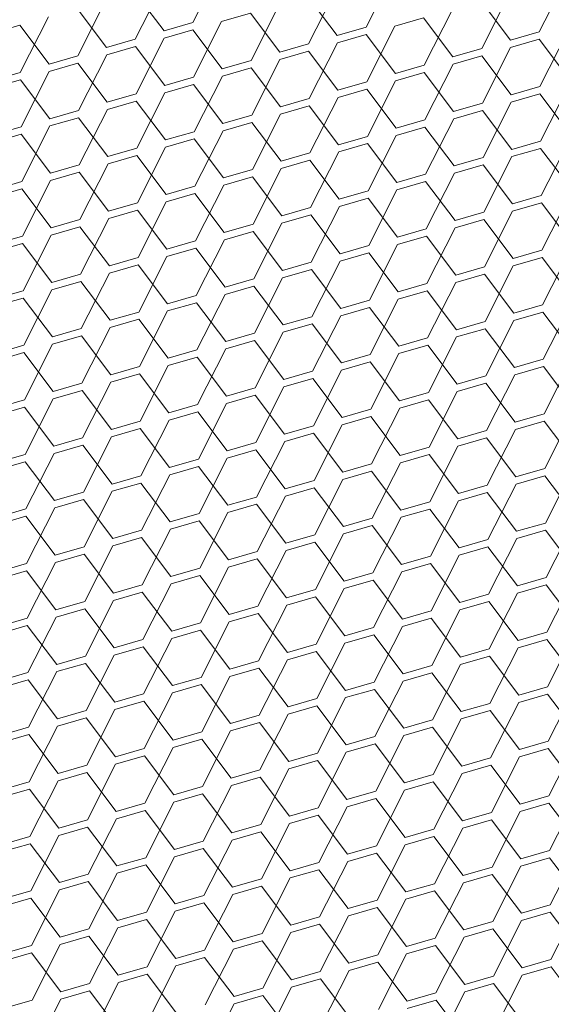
# Model space of a CAD drawing. Header units: millimetres. Extents: x 3925 to 5043, y -86 to 778.
# Tile 324 of 439: x 4956 to 4960, y 338 to 346. Entities that reach past the tile are written whole.
import ezdxf

# ---------------------------------------------------------------- set-up
doc = ezdxf.new("R2010")
doc.units = ezdxf.units.MM
doc.header["$LTSCALE"] = 46.255
doc.layers.add('H30K-DUST-FIDXF_CONTINUOUS_LINE', color=7, linetype='CONTINUOUS')

msp = doc.modelspace()

# ---------------------------------------------------------------- linework, layer by layer
at = {"layer": 'H30K-DUST-FIDXF_CONTINUOUS_LINE', "color": 7, "linetype": 'Continuous', "lineweight": 0}
for p, q in [((4957.1504, 345.9207), (4957.3677, 346.3494)), ((4958.4871, 345.8846), (4958.7043, 346.3133)), ((4959.8237, 345.8485), (4960.041, 346.2772)), ((4956.7066, 345.7925), (4956.9239, 346.2212)), ((4956.9285, 345.8566), (4956.702, 346.157)), ((4958.2652, 345.8205), (4958.0387, 346.1209)), ((4958.0433, 345.7564), (4958.2606, 346.185)), ((4959.3799, 345.7202), (4959.5972, 346.1489)), ((4956.2629, 345.6642), (4956.4801, 346.0929)), ((4957.5995, 345.6281), (4957.8168, 346.0568)), ((4959.6018, 345.7844), (4959.3753, 346.0848)), ((4956.4848, 345.7284), (4956.2583, 346.0288)), ((4957.5949, 345.9926), (4957.373, 345.9285)), ((4957.8214, 345.6922), (4957.5949, 345.9926)), ((4958.9362, 345.592), (4959.1534, 346.0206)), ((4955.8145, 345.9005), (4955.5926, 345.8364)), ((4956.041, 345.6001), (4955.8145, 345.9005)), ((4955.8191, 345.536), (4956.0364, 345.9646)), ((4956.9285, 345.8566), (4957.1504, 345.9207)), ((4957.1557, 345.4998), (4957.373, 345.9285)), ((4958.4924, 345.4637), (4958.7097, 345.8924)), ((4958.9315, 345.9565), (4958.7097, 345.8924)), ((4959.1581, 345.6561), (4958.9315, 345.9565)), ((4957.1511, 345.8644), (4956.9292, 345.8002)), ((4957.3776, 345.564), (4957.1511, 345.8644)), ((4958.2652, 345.8205), (4958.4871, 345.8846)), ((4958.4878, 345.8282), (4958.2659, 345.7641)), ((4958.7143, 345.5278), (4958.4878, 345.8282)), ((4959.6018, 345.7844), (4959.8237, 345.8485)), ((4959.829, 345.4276), (4960.0463, 345.8562)), ((4956.4848, 345.7284), (4956.7066, 345.7925)), ((4956.712, 345.3716), (4956.9292, 345.8002)), ((4957.8214, 345.6922), (4958.0433, 345.7564)), ((4958.0486, 345.3354), (4958.2659, 345.7641)), ((4959.8244, 345.7921), (4959.6025, 345.728)), ((4960.0509, 345.4917), (4959.8244, 345.7921)), ((4956.041, 345.6001), (4956.2629, 345.6642)), ((4956.2682, 345.2433), (4956.4855, 345.672)), ((4956.7074, 345.7361), (4956.4855, 345.672)), ((4956.9339, 345.4357), (4956.7074, 345.7361)), ((4958.044, 345.7), (4957.8221, 345.6358)), ((4958.2705, 345.3996), (4958.044, 345.7)), ((4959.1581, 345.6561), (4959.3799, 345.7202)), ((4959.3807, 345.6638), (4959.1588, 345.5997)), ((4959.6072, 345.3634), (4959.3807, 345.6638)), ((4959.3853, 345.2993), (4959.6025, 345.728)), ((4956.2636, 345.6078), (4956.0417, 345.5437)), ((4956.4901, 345.3074), (4956.2636, 345.6078)), ((4957.3776, 345.564), (4957.5995, 345.6281)), ((4957.6049, 345.2072), (4957.8221, 345.6358)), ((4958.7143, 345.5278), (4958.9362, 345.592)), ((4958.9415, 345.171), (4959.1588, 345.5997)), ((4955.5972, 345.4718), (4955.8191, 345.536)), ((4955.8244, 345.115), (4956.0417, 345.5437)), ((4957.6002, 345.5717), (4957.3783, 345.5076)), ((4957.8267, 345.2713), (4957.6002, 345.5717)), ((4958.9369, 345.5356), (4958.715, 345.4714)), ((4959.1634, 345.2352), (4958.9369, 345.5356)), ((4955.8198, 345.4796), (4955.5979, 345.4154)), ((4956.0463, 345.1792), (4955.8198, 345.4796)), ((4956.9339, 345.4357), (4957.1557, 345.4998)), ((4957.1565, 345.4434), (4956.9346, 345.3793)), ((4957.383, 345.143), (4957.1565, 345.4434)), ((4957.1611, 345.0789), (4957.3783, 345.5076)), ((4958.2705, 345.3996), (4958.4924, 345.4637)), ((4958.4977, 345.0428), (4958.715, 345.4714)), ((4959.8344, 345.0066), (4960.0516, 345.4353)), ((4956.4901, 345.3074), (4956.712, 345.3716)), ((4956.7173, 344.9506), (4956.9346, 345.3793)), ((4958.4931, 345.4073), (4958.2712, 345.3432)), ((4958.7196, 345.1069), (4958.4931, 345.4073)), ((4959.6072, 345.3634), (4959.829, 345.4276)), ((4959.8298, 345.3712), (4959.6079, 345.307)), ((4960.0563, 345.0708), (4959.8298, 345.3712)), ((4956.7127, 345.3152), (4956.4908, 345.251)), ((4956.9392, 345.0148), (4956.7127, 345.3152)), ((4957.8267, 345.2713), (4958.0486, 345.3354)), ((4958.054, 344.9145), (4958.2712, 345.3432)), ((4959.1634, 345.2352), (4959.3853, 345.2993)), ((4959.3906, 344.8784), (4959.6079, 345.307)), ((4956.0463, 345.1792), (4956.2682, 345.2433)), ((4956.2735, 344.8224), (4956.4908, 345.251)), ((4957.383, 345.143), (4957.6049, 345.2072)), ((4957.6102, 344.7862), (4957.8275, 345.2149)), ((4958.0493, 345.279), (4957.8275, 345.2149)), ((4958.2758, 344.9786), (4958.0493, 345.279)), ((4959.386, 345.2429), (4959.1641, 345.1788)), ((4959.6125, 344.9425), (4959.386, 345.2429)), ((4956.2689, 345.1869), (4956.047, 345.1228)), ((4956.4954, 344.8865), (4956.2689, 345.1869)), ((4957.6056, 345.1508), (4957.3837, 345.0866)), ((4957.8321, 344.8504), (4957.6056, 345.1508)), ((4958.7196, 345.1069), (4958.9415, 345.171)), ((4958.9468, 344.7501), (4959.1641, 345.1788)), ((4955.6025, 345.0509), (4955.8244, 345.115)), ((4955.8251, 345.0586), (4955.6033, 344.9945)), ((4956.0516, 344.7582), (4955.8251, 345.0586)), ((4955.8298, 344.6941), (4956.047, 345.1228)), ((4956.9392, 345.0148), (4957.1611, 345.0789)), ((4957.1664, 344.658), (4957.3837, 345.0866)), ((4958.9422, 345.1146), (4958.7203, 345.0505)), ((4959.1687, 344.8142), (4958.9422, 345.1146)), ((4957.1618, 345.0225), (4956.9399, 344.9584)), ((4957.3883, 344.7221), (4957.1618, 345.0225)), ((4958.2758, 344.9786), (4958.4977, 345.0428)), ((4958.4984, 344.9864), (4958.2766, 344.9222)), ((4958.7249, 344.686), (4958.4984, 344.9864)), ((4958.5031, 344.6218), (4958.7203, 345.0505)), ((4959.6125, 344.9425), (4959.8344, 345.0066)), ((4959.8397, 344.5857), (4960.057, 345.0144)), ((4956.4954, 344.8865), (4956.7173, 344.9506)), ((4956.7226, 344.5297), (4956.9399, 344.9584)), ((4957.8321, 344.8504), (4958.054, 344.9145)), ((4958.0593, 344.4936), (4958.2766, 344.9222)), ((4959.8351, 344.9502), (4959.6132, 344.8861)), ((4960.0616, 344.6498), (4959.8351, 344.9502)), ((4956.2789, 344.4014), (4956.4961, 344.8301)), ((4956.718, 344.8942), (4956.4961, 344.8301)), ((4956.9445, 344.5938), (4956.718, 344.8942)), ((4958.0547, 344.8581), (4957.8328, 344.794)), ((4958.2812, 344.5577), (4958.0547, 344.8581)), ((4959.1687, 344.8142), (4959.3906, 344.8784)), ((4959.3959, 344.4574), (4959.6132, 344.8861)), ((4956.0516, 344.7582), (4956.2735, 344.8224)), ((4956.2742, 344.766), (4956.0524, 344.7018)), ((4956.5008, 344.4656), (4956.2742, 344.766)), ((4957.3883, 344.7221), (4957.6102, 344.7862)), ((4957.6155, 344.3653), (4957.8328, 344.794)), ((4958.7249, 344.686), (4958.9468, 344.7501)), ((4958.9522, 344.3292), (4959.1694, 344.7578)), ((4959.3913, 344.822), (4959.1694, 344.7578)), ((4959.6178, 344.5216), (4959.3913, 344.822)), ((4955.6079, 344.63), (4955.8298, 344.6941)), ((4955.8351, 344.2732), (4956.0524, 344.7018)), ((4957.6109, 344.7298), (4957.389, 344.6657)), ((4957.8374, 344.4294), (4957.6109, 344.7298)), ((4958.9475, 344.6937), (4958.7257, 344.6296)), ((4959.174, 344.3933), (4958.9475, 344.6937)), ((4955.8305, 344.6377), (4955.6086, 344.5736)), ((4956.057, 344.3373), (4955.8305, 344.6377)), ((4956.9445, 344.5938), (4957.1664, 344.658)), ((4957.1671, 344.6016), (4956.9452, 344.5374)), ((4957.3936, 344.3012), (4957.1671, 344.6016)), ((4957.1717, 344.237), (4957.389, 344.6657)), ((4958.2812, 344.5577), (4958.5031, 344.6218)), ((4958.5084, 344.2009), (4958.7257, 344.6296)), ((4956.5008, 344.4656), (4956.7226, 344.5297)), ((4956.728, 344.1088), (4956.9452, 344.5374)), ((4958.5038, 344.5654), (4958.2819, 344.5013)), ((4958.7303, 344.265), (4958.5038, 344.5654)), ((4959.6178, 344.5216), (4959.8397, 344.5857)), ((4959.8404, 344.5293), (4959.6185, 344.4652)), ((4960.0669, 344.2289), (4959.8404, 344.5293)), ((4959.845, 344.1648), (4960.0623, 344.5934)), ((4956.7234, 344.4733), (4956.5015, 344.4092)), ((4956.9499, 344.1729), (4956.7234, 344.4733)), ((4957.8374, 344.4294), (4958.0593, 344.4936)), ((4958.0646, 344.0726), (4958.2819, 344.5013)), ((4959.174, 344.3933), (4959.3959, 344.4574)), ((4959.4013, 344.0365), (4959.6185, 344.4652)), ((4956.057, 344.3373), (4956.2789, 344.4014)), ((4956.2842, 343.9805), (4956.5015, 344.4092)), ((4957.6208, 343.9444), (4957.8381, 344.373)), ((4958.06, 344.4372), (4957.8381, 344.373)), ((4958.2865, 344.1368), (4958.06, 344.4372)), ((4959.3966, 344.401), (4959.1748, 344.3369)), ((4959.6231, 344.1006), (4959.3966, 344.401)), ((4956.2796, 344.345), (4956.0577, 344.2809)), ((4956.5061, 344.0446), (4956.2796, 344.345)), ((4957.3936, 344.3012), (4957.6155, 344.3653)), ((4957.6162, 344.3089), (4957.3943, 344.2448)), ((4957.8427, 344.0085), (4957.6162, 344.3089)), ((4958.7303, 344.265), (4958.9522, 344.3292)), ((4958.9575, 343.9082), (4959.1748, 344.3369)), ((4955.6132, 344.209), (4955.8351, 344.2732)), ((4955.8404, 343.8522), (4956.0577, 344.2809)), ((4956.9499, 344.1729), (4957.1717, 344.237)), ((4957.1771, 343.8161), (4957.3943, 344.2448)), ((4958.9529, 344.2728), (4958.731, 344.2086)), ((4959.1794, 343.9724), (4958.9529, 344.2728)), ((4955.8358, 344.2168), (4955.6139, 344.1526)), ((4956.0623, 343.9164), (4955.8358, 344.2168)), ((4957.1725, 344.1806), (4956.9506, 344.1165)), ((4957.399, 343.8802), (4957.1725, 344.1806)), ((4958.2865, 344.1368), (4958.5084, 344.2009)), ((4958.5091, 344.1445), (4958.2872, 344.0804)), ((4958.7356, 343.8441), (4958.5091, 344.1445)), ((4958.5137, 343.78), (4958.731, 344.2086)), ((4959.6231, 344.1006), (4959.845, 344.1648)), ((4959.8504, 343.7438), (4960.0676, 344.1725)), ((4956.5061, 344.0446), (4956.728, 344.1088)), ((4956.7333, 343.6878), (4956.9506, 344.1165)), ((4957.8427, 344.0085), (4958.0646, 344.0726)), ((4958.0699, 343.6517), (4958.2872, 344.0804)), ((4959.8457, 344.1084), (4959.6239, 344.0442)), ((4960.0723, 343.808), (4959.8457, 344.1084)), ((4956.7287, 344.0524), (4956.5068, 343.9882)), ((4956.9552, 343.752), (4956.7287, 344.0524)), ((4958.0653, 344.0162), (4957.8434, 343.9521)), ((4958.2918, 343.7158), (4958.0653, 344.0162)), ((4959.1794, 343.9724), (4959.4013, 344.0365)), ((4959.4066, 343.6156), (4959.6239, 344.0442)), ((4956.0623, 343.9164), (4956.2842, 343.9805)), ((4956.2849, 343.9241), (4956.063, 343.86)), ((4956.5114, 343.6237), (4956.2849, 343.9241)), ((4956.2895, 343.5596), (4956.5068, 343.9882)), ((4957.399, 343.8802), (4957.6208, 343.9444)), ((4957.6262, 343.5234), (4957.8434, 343.9521)), ((4958.9628, 343.4873), (4959.1801, 343.916)), ((4959.402, 343.9801), (4959.1801, 343.916)), ((4959.6285, 343.6797), (4959.402, 343.9801)), ((4955.6185, 343.7881), (4955.8404, 343.8522)), ((4955.8458, 343.4313), (4956.063, 343.86)), ((4957.6216, 343.888), (4957.3997, 343.8238)), ((4957.8481, 343.5876), (4957.6216, 343.888)), ((4958.7356, 343.8441), (4958.9575, 343.9082)), ((4958.9582, 343.8518), (4958.7363, 343.7877)), ((4959.1847, 343.5514), (4958.9582, 343.8518)), ((4955.8411, 343.7958), (4955.6193, 343.7317)), ((4956.0676, 343.4954), (4955.8411, 343.7958)), ((4956.9552, 343.752), (4957.1771, 343.8161)), ((4957.1824, 343.3952), (4957.3997, 343.8238)), ((4958.2918, 343.7158), (4958.5137, 343.78)), ((4958.519, 343.359), (4958.7363, 343.7877)), ((4956.5114, 343.6237), (4956.7333, 343.6878)), ((4956.7386, 343.2669), (4956.9559, 343.6956)), ((4957.1778, 343.7597), (4956.9559, 343.6956)), ((4957.4043, 343.4593), (4957.1778, 343.7597)), ((4958.5144, 343.7236), (4958.2925, 343.6594)), ((4958.7409, 343.4232), (4958.5144, 343.7236)), ((4959.6285, 343.6797), (4959.8504, 343.7438)), ((4959.8511, 343.6874), (4959.6292, 343.6233)), ((4960.0776, 343.387), (4959.8511, 343.6874)), ((4959.8557, 343.3229), (4960.073, 343.7516)), ((4956.734, 343.6314), (4956.5121, 343.5673)), ((4956.9605, 343.331), (4956.734, 343.6314)), ((4957.8481, 343.5876), (4958.0699, 343.6517)), ((4958.0753, 343.2308), (4958.2925, 343.6594)), ((4959.1847, 343.5514), (4959.4066, 343.6156)), ((4959.4119, 343.1946), (4959.6292, 343.6233)), ((4956.0676, 343.4954), (4956.2895, 343.5596)), ((4956.2949, 343.1386), (4956.5121, 343.5673)), ((4958.0707, 343.5953), (4957.8488, 343.5312)), ((4958.2972, 343.2949), (4958.0707, 343.5953)), ((4959.4073, 343.5592), (4959.1854, 343.495)), ((4959.6338, 343.2588), (4959.4073, 343.5592)), ((4956.2902, 343.5032), (4956.0684, 343.439)), ((4956.5167, 343.2028), (4956.2902, 343.5032)), ((4957.4043, 343.4593), (4957.6262, 343.5234)), ((4957.6269, 343.467), (4957.405, 343.4029)), ((4957.8534, 343.1666), (4957.6269, 343.467)), ((4957.6315, 343.1025), (4957.8488, 343.5312)), ((4958.7409, 343.4232), (4958.9628, 343.4873)), ((4958.9682, 343.0664), (4959.1854, 343.495)), ((4955.6239, 343.3672), (4955.8458, 343.4313)), ((4955.8511, 343.0104), (4956.0684, 343.439)), ((4956.9605, 343.331), (4957.1824, 343.3952)), ((4957.1877, 342.9742), (4957.405, 343.4029)), ((4958.9635, 343.4309), (4958.7416, 343.3668)), ((4959.19, 343.1305), (4958.9635, 343.4309)), ((4955.8465, 343.3749), (4955.6246, 343.3108)), ((4956.073, 343.0745), (4955.8465, 343.3749)), ((4957.1831, 343.3388), (4956.9612, 343.2746)), ((4957.4096, 343.0384), (4957.1831, 343.3388)), ((4958.2972, 343.2949), (4958.519, 343.359)), ((4958.5244, 342.9381), (4958.7416, 343.3668)), ((4959.6338, 343.2588), (4959.8557, 343.3229)), ((4959.861, 342.902), (4960.0783, 343.3306)), ((4956.5167, 343.2028), (4956.7386, 343.2669)), ((4956.744, 342.846), (4956.9612, 343.2746)), ((4957.8534, 343.1666), (4958.0753, 343.2308)), ((4958.0806, 342.8098), (4958.2979, 343.2385)), ((4958.5198, 343.3026), (4958.2979, 343.2385)), ((4958.7463, 343.0022), (4958.5198, 343.3026)), ((4959.8564, 343.2665), (4959.6345, 343.2024)), ((4960.0829, 342.9661), (4959.8564, 343.2665)), ((4956.7393, 343.2105), (4956.5175, 343.1464)), ((4956.9658, 342.9101), (4956.7393, 343.2105)), ((4958.076, 343.1744), (4957.8541, 343.1102)), ((4958.3025, 342.874), (4958.076, 343.1744)), ((4959.19, 343.1305), (4959.4119, 343.1946)), ((4959.4173, 342.7737), (4959.6345, 343.2024)), ((4956.073, 343.0745), (4956.2949, 343.1386)), ((4956.2956, 343.0822), (4956.0737, 343.0181)), ((4956.5221, 342.7818), (4956.2956, 343.0822)), ((4956.3002, 342.7177), (4956.5175, 343.1464)), ((4957.4096, 343.0384), (4957.6315, 343.1025)), ((4957.6368, 342.6816), (4957.8541, 343.1102)), ((4959.4126, 343.1382), (4959.1908, 343.0741)), ((4959.6391, 342.8378), (4959.4126, 343.1382)), ((4955.6292, 342.9462), (4955.8511, 343.0104)), ((4955.8564, 342.5894), (4956.0737, 343.0181)), ((4957.6322, 343.0461), (4957.4103, 342.982)), ((4957.8587, 342.7457), (4957.6322, 343.0461)), ((4958.7463, 343.0022), (4958.9682, 343.0664)), ((4958.9689, 343.01), (4958.747, 342.9458)), ((4959.1954, 342.7096), (4958.9689, 343.01)), ((4958.9735, 342.6454), (4959.1908, 343.0741)), ((4955.8518, 342.954), (4955.6299, 342.8898)), ((4956.0783, 342.6536), (4955.8518, 342.954)), ((4956.9658, 342.9101), (4957.1877, 342.9742)), ((4957.1931, 342.5533), (4957.4103, 342.982)), ((4958.3025, 342.874), (4958.5244, 342.9381)), ((4958.5297, 342.5172), (4958.747, 342.9458)), ((4956.7493, 342.425), (4956.9666, 342.8537)), ((4957.1884, 342.9178), (4956.9666, 342.8537)), ((4957.415, 342.6174), (4957.1884, 342.9178)), ((4958.5251, 342.8817), (4958.3032, 342.8176)), ((4958.7516, 342.5813), (4958.5251, 342.8817)), ((4959.6391, 342.8378), (4959.861, 342.902)), ((4959.8664, 342.481), (4960.0836, 342.9097)), ((4956.5221, 342.7818), (4956.744, 342.846)), ((4956.7447, 342.7896), (4956.5228, 342.7254)), ((4956.9712, 342.4892), (4956.7447, 342.7896)), ((4957.8587, 342.7457), (4958.0806, 342.8098)), ((4958.0859, 342.3889), (4958.3032, 342.8176)), ((4959.4226, 342.3528), (4959.6399, 342.7814)), ((4959.8617, 342.8456), (4959.6399, 342.7814)), ((4960.0882, 342.5452), (4959.8617, 342.8456)), ((4956.0783, 342.6536), (4956.3002, 342.7177)), ((4956.3055, 342.2968), (4956.5228, 342.7254)), ((4958.0813, 342.7534), (4957.8594, 342.6893)), ((4958.3078, 342.453), (4958.0813, 342.7534)), ((4959.1954, 342.7096), (4959.4173, 342.7737)), ((4959.418, 342.7173), (4959.1961, 342.6532)), ((4959.6445, 342.4169), (4959.418, 342.7173)), ((4956.3009, 342.6613), (4956.079, 342.5972)), ((4956.5274, 342.3609), (4956.3009, 342.6613)), ((4957.415, 342.6174), (4957.6368, 342.6816)), ((4957.6376, 342.6252), (4957.4157, 342.561)), ((4957.8641, 342.3248), (4957.6376, 342.6252)), ((4957.6422, 342.2606), (4957.8594, 342.6893)), ((4958.7516, 342.5813), (4958.9735, 342.6454)), ((4958.9788, 342.2245), (4959.1961, 342.6532)), ((4955.6345, 342.5253), (4955.8564, 342.5894)), ((4955.8617, 342.1685), (4956.079, 342.5972)), ((4956.9712, 342.4892), (4957.1931, 342.5533)), ((4957.1984, 342.1324), (4957.4157, 342.561)), ((4958.9742, 342.589), (4958.7523, 342.5249)), ((4959.2007, 342.2886), (4958.9742, 342.589)), ((4955.8571, 342.533), (4955.6352, 342.4689)), ((4956.0836, 342.2326), (4955.8571, 342.533)), ((4957.1938, 342.4969), (4956.9719, 342.4328)), ((4957.4203, 342.1965), (4957.1938, 342.4969)), ((4958.3078, 342.453), (4958.5297, 342.5172)), ((4958.535, 342.0962), (4958.7523, 342.5249)), ((4959.6445, 342.4169), (4959.8664, 342.481)), ((4959.8717, 342.0601), (4960.089, 342.4888)), ((4956.5274, 342.3609), (4956.7493, 342.425)), ((4956.7546, 342.0041), (4956.9719, 342.4328)), ((4958.0913, 341.968), (4958.3085, 342.3967)), ((4958.5304, 342.4608), (4958.3085, 342.3967)), ((4958.7569, 342.1604), (4958.5304, 342.4608)), ((4959.8671, 342.4247), (4959.6452, 342.3605)), ((4960.0936, 342.1242), (4959.8671, 342.4247)), ((4956.75, 342.3687), (4956.5281, 342.3045)), ((4956.9765, 342.0682), (4956.75, 342.3687)), ((4957.8641, 342.3248), (4958.0859, 342.3889)), ((4958.0867, 342.3325), (4957.8648, 342.2684)), ((4958.3132, 342.0321), (4958.0867, 342.3325)), ((4959.2007, 342.2886), (4959.4226, 342.3528)), ((4959.4279, 341.9318), (4959.6452, 342.3605)), ((4956.0836, 342.2326), (4956.3055, 342.2968)), ((4956.3109, 341.8758), (4956.5281, 342.3045)), ((4957.4203, 342.1965), (4957.6422, 342.2606)), ((4957.6475, 341.8397), (4957.8648, 342.2684)), ((4959.4233, 342.2964), (4959.2014, 342.2323)), ((4959.6498, 341.996), (4959.4233, 342.2964)), ((4955.6399, 342.1044), (4955.8617, 342.1685)), ((4955.8671, 341.7476), (4956.0843, 342.1763)), ((4956.3062, 342.2404), (4956.0843, 342.1763)), ((4956.5327, 341.94), (4956.3062, 342.2404)), ((4957.6429, 342.2043), (4957.421, 342.1401)), ((4957.8694, 341.9038), (4957.6429, 342.2043)), ((4958.7569, 342.1604), (4958.9788, 342.2245)), ((4958.9795, 342.1681), (4958.7576, 342.104)), ((4959.206, 341.8677), (4958.9795, 342.1681)), ((4958.9841, 341.8036), (4959.2014, 342.2323)), ((4955.8625, 342.1121), (4955.6406, 342.048)), ((4956.089, 341.8117), (4955.8625, 342.1121)), ((4956.9765, 342.0682), (4957.1984, 342.1324)), ((4957.2037, 341.7115), (4957.421, 342.1401)), ((4958.3132, 342.0321), (4958.535, 342.0962)), ((4958.5404, 341.6753), (4958.7576, 342.104)), ((4957.1991, 342.076), (4956.9772, 342.0119)), ((4957.4256, 341.7756), (4957.1991, 342.076)), ((4958.5358, 342.0399), (4958.3139, 341.9757)), ((4958.7623, 341.7395), (4958.5358, 342.0399)), ((4959.6498, 341.996), (4959.8717, 342.0601)), ((4959.877, 341.6392), (4960.0943, 342.0679)), ((4956.5327, 341.94), (4956.7546, 342.0041)), ((4956.7553, 341.9477), (4956.5335, 341.8836)), ((4956.9818, 341.6473), (4956.7553, 341.9477)), ((4956.76, 341.5832), (4956.9772, 342.0119)), ((4957.8694, 341.9038), (4958.0913, 341.968)), ((4958.0966, 341.5471), (4958.3139, 341.9757)), ((4959.4332, 341.5109), (4959.6505, 341.9396)), ((4959.8724, 342.0037), (4959.6505, 341.9396)), ((4960.0989, 341.7033), (4959.8724, 342.0037)), ((4956.089, 341.8117), (4956.3109, 341.8758)), ((4956.3162, 341.4549), (4956.5335, 341.8836)), ((4958.092, 341.9116), (4957.8701, 341.8475)), ((4958.3185, 341.6112), (4958.092, 341.9116)), ((4959.206, 341.8677), (4959.4279, 341.9318)), ((4959.4286, 341.8755), (4959.2067, 341.8113)), ((4959.6551, 341.5751), (4959.4286, 341.8755)), ((4956.3116, 341.8195), (4956.0897, 341.7553)), ((4956.5381, 341.5191), (4956.3116, 341.8195)), ((4957.4256, 341.7756), (4957.6475, 341.8397)), ((4957.6528, 341.4188), (4957.8701, 341.8475)), ((4958.7623, 341.7395), (4958.9841, 341.8036)), ((4958.9895, 341.3827), (4959.2067, 341.8113)), ((4955.6452, 341.6835), (4955.8671, 341.7476)), ((4955.8724, 341.3267), (4956.0897, 341.7553)), ((4956.9818, 341.6473), (4957.2037, 341.7115)), ((4957.2091, 341.2905), (4957.4263, 341.7192)), ((4957.6482, 341.7833), (4957.4263, 341.7192)), ((4957.8747, 341.4829), (4957.6482, 341.7833)), ((4958.9849, 341.7472), (4958.763, 341.6831)), ((4959.2114, 341.4468), (4958.9849, 341.7472)), ((4955.8678, 341.6912), (4955.6459, 341.6271)), ((4956.0943, 341.3908), (4955.8678, 341.6912)), ((4957.2044, 341.6551), (4956.9826, 341.5909)), ((4957.4309, 341.3547), (4957.2044, 341.6551)), ((4958.3185, 341.6112), (4958.5404, 341.6753)), ((4958.5457, 341.2544), (4958.763, 341.6831)), ((4959.6551, 341.5751), (4959.877, 341.6392)), ((4959.8824, 341.2183), (4960.0996, 341.6469)), ((4956.5381, 341.5191), (4956.76, 341.5832)), ((4956.7653, 341.1623), (4956.9826, 341.5909)), ((4958.5411, 341.6189), (4958.3192, 341.5548)), ((4958.7676, 341.3185), (4958.5411, 341.6189)), ((4959.8777, 341.5828), (4959.6558, 341.5187)), ((4960.1042, 341.2824), (4959.8777, 341.5828)), ((4956.7607, 341.5268), (4956.5388, 341.4627)), ((4956.9872, 341.2264), (4956.7607, 341.5268)), ((4957.8747, 341.4829), (4958.0966, 341.5471)), ((4958.0973, 341.4907), (4957.8754, 341.4265)), ((4958.3238, 341.1903), (4958.0973, 341.4907)), ((4958.1019, 341.1261), (4958.3192, 341.5548)), ((4959.2114, 341.4468), (4959.4332, 341.5109)), ((4959.4386, 341.09), (4959.6558, 341.5187)), ((4956.0943, 341.3908), (4956.3162, 341.4549)), ((4956.3215, 341.034), (4956.5388, 341.4627)), ((4957.4309, 341.3547), (4957.6528, 341.4188)), ((4957.6582, 340.9979), (4957.8754, 341.4265)), ((4959.434, 341.4545), (4959.2121, 341.3904)), ((4959.6605, 341.1541), (4959.434, 341.4545)), ((4955.8777, 340.9057), (4956.095, 341.3344)), ((4956.3169, 341.3985), (4956.095, 341.3344)), ((4956.5434, 341.0981), (4956.3169, 341.3985)), ((4957.6535, 341.3624), (4957.4317, 341.2983)), ((4957.88, 341.062), (4957.6535, 341.3624)), ((4958.7676, 341.3185), (4958.9895, 341.3827)), ((4958.9948, 340.9617), (4959.2121, 341.3904)), ((4955.6505, 341.2625), (4955.8724, 341.3267)), ((4955.8731, 341.2703), (4955.6512, 341.2061)), ((4956.0996, 340.9699), (4955.8731, 341.2703)), ((4956.9872, 341.2264), (4957.2091, 341.2905)), ((4957.2144, 340.8696), (4957.4317, 341.2983)), ((4958.551, 340.8335), (4958.7683, 341.2621)), ((4958.9902, 341.3263), (4958.7683, 341.2621)), ((4959.2167, 341.0259), (4958.9902, 341.3263)), ((4957.2098, 341.2341), (4956.9879, 341.17)), ((4957.4363, 340.9337), (4957.2098, 341.2341)), ((4958.3238, 341.1903), (4958.5457, 341.2544)), ((4958.5464, 341.198), (4958.3245, 341.1339)), ((4958.7729, 340.8976), (4958.5464, 341.198)), ((4959.6605, 341.1541), (4959.8824, 341.2183)), ((4959.8877, 340.7973), (4960.105, 341.226)), ((4956.5434, 341.0981), (4956.7653, 341.1623)), ((4956.766, 341.1059), (4956.5441, 341.0417)), ((4956.9925, 340.8055), (4956.766, 341.1059)), ((4956.7706, 340.7413), (4956.9879, 341.17)), ((4957.88, 341.062), (4958.1019, 341.1261)), ((4958.1073, 340.7052), (4958.3245, 341.1339)), ((4959.8831, 341.1619), (4959.6612, 341.0977)), ((4960.1096, 340.8615), (4959.8831, 341.1619)), ((4956.0996, 340.9699), (4956.3215, 341.034)), ((4956.3268, 340.6131), (4956.5441, 341.0417)), ((4958.1026, 341.0697), (4957.8808, 341.0056)), ((4958.3291, 340.7693), (4958.1026, 341.0697)), ((4959.2167, 341.0259), (4959.4386, 341.09)), ((4959.4393, 341.0336), (4959.2174, 340.9695)), ((4959.6658, 340.7332), (4959.4393, 341.0336)), ((4959.4439, 340.6691), (4959.6612, 341.0977)), ((4956.3222, 340.9776), (4956.1003, 340.9135)), ((4956.5487, 340.6772), (4956.3222, 340.9776)), ((4957.4363, 340.9337), (4957.6582, 340.9979)), ((4957.6635, 340.5769), (4957.8808, 341.0056)), ((4958.7729, 340.8976), (4958.9948, 340.9617)), ((4959.0001, 340.5408), (4959.2174, 340.9695)), ((4955.6559, 340.8416), (4955.8777, 340.9057)), ((4955.8831, 340.4848), (4956.1003, 340.9135)), ((4957.2197, 340.4487), (4957.437, 340.8773)), ((4957.6589, 340.9415), (4957.437, 340.8773)), ((4957.8854, 340.6411), (4957.6589, 340.9415)), ((4958.9955, 340.9053), (4958.7736, 340.8412)), ((4959.222, 340.6049), (4958.9955, 340.9053)), ((4955.8785, 340.8493), (4955.6566, 340.7852)), ((4956.105, 340.5489), (4955.8785, 340.8493)), ((4956.9925, 340.8055), (4957.2144, 340.8696)), ((4957.2151, 340.8132), (4956.9932, 340.7491)), ((4957.4416, 340.5128), (4957.2151, 340.8132)), ((4958.3291, 340.7693), (4958.551, 340.8335)), ((4958.5564, 340.4125), (4958.7736, 340.8412)), ((4959.893, 340.3764), (4960.1103, 340.8051)), ((4956.5487, 340.6772), (4956.7706, 340.7413)), ((4956.7759, 340.3204), (4956.9932, 340.7491)), ((4958.5517, 340.7771), (4958.3299, 340.7129)), ((4958.7783, 340.4767), (4958.5517, 340.7771)), ((4959.6658, 340.7332), (4959.8877, 340.7973)), ((4959.8884, 340.7409), (4959.6665, 340.6768)), ((4960.1149, 340.4405), (4959.8884, 340.7409)), ((4956.7713, 340.6849), (4956.5494, 340.6208)), ((4956.9978, 340.3845), (4956.7713, 340.6849)), ((4957.8854, 340.6411), (4958.1073, 340.7052)), ((4958.108, 340.6488), (4957.8861, 340.5847)), ((4958.3345, 340.3484), (4958.108, 340.6488)), ((4958.1126, 340.2843), (4958.3299, 340.7129)), ((4959.222, 340.6049), (4959.4439, 340.6691)), ((4959.4492, 340.2481), (4959.6665, 340.6768)), ((4956.105, 340.5489), (4956.3268, 340.6131)), ((4956.3322, 340.1921), (4956.5494, 340.6208)), ((4957.4416, 340.5128), (4957.6635, 340.5769)), ((4957.6688, 340.156), (4957.8861, 340.5847)), ((4959.4446, 340.6127), (4959.2227, 340.5485)), ((4959.6711, 340.3123), (4959.4446, 340.6127)), ((4956.3276, 340.5567), (4956.1057, 340.4925)), ((4956.5541, 340.2563), (4956.3276, 340.5567)), ((4957.6642, 340.5205), (4957.4423, 340.4564)), ((4957.8907, 340.2201), (4957.6642, 340.5205)), ((4958.7783, 340.4767), (4959.0001, 340.5408)), ((4959.0055, 340.1199), (4959.2227, 340.5485)), ((4955.6612, 340.4207), (4955.8831, 340.4848)), ((4955.8838, 340.4284), (4955.6619, 340.3643)), ((4956.1103, 340.128), (4955.8838, 340.4284)), ((4955.8884, 340.0639), (4956.1057, 340.4925)), ((4956.9978, 340.3845), (4957.2197, 340.4487)), ((4957.2251, 340.0277), (4957.4423, 340.4564)), ((4958.5617, 339.9916), (4958.779, 340.4203)), ((4959.0009, 340.4844), (4958.779, 340.4203)), ((4959.2274, 340.184), (4959.0009, 340.4844)), ((4957.2204, 340.3923), (4956.9985, 340.3281)), ((4957.4469, 340.0919), (4957.2204, 340.3923)), ((4958.3345, 340.3484), (4958.5564, 340.4125)), ((4958.5571, 340.3561), (4958.3352, 340.292)), ((4958.7836, 340.0557), (4958.5571, 340.3561)), ((4959.6711, 340.3123), (4959.893, 340.3764)), ((4959.8983, 339.9555), (4960.1156, 340.3841)), ((4956.5541, 340.2563), (4956.7759, 340.3204)), ((4956.7813, 339.8995), (4956.9985, 340.3281)), ((4957.8907, 340.2201), (4958.1126, 340.2843)), ((4958.1179, 339.8633), (4958.3352, 340.292)), ((4959.8937, 340.32), (4959.6718, 340.2559)), ((4960.1202, 340.0196), (4959.8937, 340.32)), ((4956.3375, 339.7712), (4956.5548, 340.1999)), ((4956.7767, 340.264), (4956.5548, 340.1999)), ((4957.0032, 339.9636), (4956.7767, 340.264)), ((4958.1133, 340.2279), (4957.8914, 340.1637)), ((4958.3398, 339.9275), (4958.1133, 340.2279)), ((4959.2274, 340.184), (4959.4492, 340.2481)), ((4959.4546, 339.8272), (4959.6718, 340.2559)), ((4956.1103, 340.128), (4956.3322, 340.1921)), ((4956.3329, 340.1357), (4956.111, 340.0716)), ((4956.5594, 339.8353), (4956.3329, 340.1357)), ((4957.4469, 340.0919), (4957.6688, 340.156)), ((4957.6742, 339.7351), (4957.8914, 340.1637)), ((4958.7836, 340.0557), (4959.0055, 340.1199)), ((4959.0108, 339.6989), (4959.2281, 340.1276)), ((4959.45, 340.1917), (4959.2281, 340.1276)), ((4959.6765, 339.8913), (4959.45, 340.1917)), ((4955.6665, 339.9997), (4955.8884, 340.0639)), ((4955.8937, 339.6429), (4956.111, 340.0716)), ((4957.6695, 340.0996), (4957.4477, 340.0355)), ((4957.896, 339.7992), (4957.6695, 340.0996)), ((4959.0062, 340.0635), (4958.7843, 339.9993)), ((4959.2327, 339.7631), (4959.0062, 340.0635)), ((4955.8891, 340.0075), (4955.6672, 339.9433)), ((4956.1156, 339.7071), (4955.8891, 340.0075)), ((4957.0032, 339.9636), (4957.2251, 340.0277)), ((4957.2258, 339.9713), (4957.0039, 339.9072)), ((4957.4523, 339.6709), (4957.2258, 339.9713)), ((4957.2304, 339.6068), (4957.4477, 340.0355)), ((4958.3398, 339.9275), (4958.5617, 339.9916)), ((4958.567, 339.5707), (4958.7843, 339.9993)), ((4956.5594, 339.8353), (4956.7813, 339.8995)), ((4956.7866, 339.4785), (4957.0039, 339.9072)), ((4958.5624, 339.9352), (4958.3405, 339.8711)), ((4958.7889, 339.6348), (4958.5624, 339.9352)), ((4959.6765, 339.8913), (4959.8983, 339.9555)), ((4959.8991, 339.8991), (4959.6772, 339.8349)), ((4960.1256, 339.5987), (4959.8991, 339.8991)), ((4959.9037, 339.5345), (4960.1209, 339.9632)), ((4956.782, 339.8431), (4956.5601, 339.7789)), ((4957.0085, 339.5427), (4956.782, 339.8431)), ((4957.896, 339.7992), (4958.1179, 339.8633)), ((4958.1233, 339.4424), (4958.3405, 339.8711)), ((4959.2327, 339.7631), (4959.4546, 339.8272)), ((4959.4599, 339.4063), (4959.6772, 339.8349)), ((4956.1156, 339.7071), (4956.3375, 339.7712)), ((4956.3428, 339.3503), (4956.5601, 339.7789)), ((4957.6795, 339.3141), (4957.8968, 339.7428)), ((4958.1186, 339.8069), (4957.8968, 339.7428)), ((4958.3451, 339.5065), (4958.1186, 339.8069)), ((4959.4553, 339.7708), (4959.2334, 339.7067)), ((4959.6818, 339.4704), (4959.4553, 339.7708)), ((4956.3382, 339.7148), (4956.1163, 339.6507)), ((4956.5647, 339.4144), (4956.3382, 339.7148)), ((4957.4523, 339.6709), (4957.6742, 339.7351)), ((4957.6749, 339.6787), (4957.453, 339.6145)), ((4957.9014, 339.3783), (4957.6749, 339.6787)), ((4958.7889, 339.6348), (4959.0108, 339.6989)), ((4959.0161, 339.278), (4959.2334, 339.7067)), ((4955.6718, 339.5788), (4955.8937, 339.6429)), ((4955.8944, 339.5865), (4955.6726, 339.5224)), ((4956.121, 339.2861), (4955.8944, 339.5865)), ((4955.8991, 339.222), (4956.1163, 339.6507)), ((4957.0085, 339.5427), (4957.2304, 339.6068)), ((4957.2357, 339.1859), (4957.453, 339.6145)), ((4959.0115, 339.6425), (4958.7896, 339.5784)), ((4959.238, 339.3421), (4959.0115, 339.6425)), ((4957.2311, 339.5504), (4957.0092, 339.4863)), ((4957.4576, 339.25), (4957.2311, 339.5504)), ((4958.3451, 339.5065), (4958.567, 339.5707)), ((4958.5677, 339.5143), (4958.3459, 339.4501)), ((4958.7942, 339.2139), (4958.5677, 339.5143)), ((4958.5724, 339.1497), (4958.7896, 339.5784)), ((4959.6818, 339.4704), (4959.9037, 339.5345)), ((4959.909, 339.1136), (4960.1263, 339.5423)), ((4956.5647, 339.4144), (4956.7866, 339.4785)), ((4956.7919, 339.0576), (4957.0092, 339.4863)), ((4957.9014, 339.3783), (4958.1233, 339.4424)), ((4958.1286, 339.0215), (4958.3459, 339.4501)), ((4959.9044, 339.4781), (4959.6825, 339.414)), ((4960.1309, 339.1777), (4959.9044, 339.4781)), ((4956.3482, 338.9293), (4956.5654, 339.358)), ((4956.7873, 339.4221), (4956.5654, 339.358)), ((4957.0138, 339.1217), (4956.7873, 339.4221)), ((4958.124, 339.386), (4957.9021, 339.3219)), ((4958.3505, 339.0856), (4958.124, 339.386)), ((4959.238, 339.3421), (4959.4599, 339.4063)), ((4959.4652, 338.9853), (4959.6825, 339.414)), ((4956.121, 339.2861), (4956.3428, 339.3503)), ((4956.3436, 339.2939), (4956.1217, 339.2297)), ((4956.5701, 338.9935), (4956.3436, 339.2939)), ((4957.4576, 339.25), (4957.6795, 339.3141)), ((4957.6848, 338.8932), (4957.9021, 339.3219)), ((4959.0215, 338.8571), (4959.2387, 339.2857)), ((4959.4606, 339.3499), (4959.2387, 339.2857)), ((4959.6871, 339.0495), (4959.4606, 339.3499)), ((4955.6772, 339.1579), (4955.8991, 339.222)), ((4955.9044, 338.8011), (4956.1217, 339.2297)), ((4957.6802, 339.2577), (4957.4583, 339.1936)), ((4957.9067, 338.9573), (4957.6802, 339.2577)), ((4958.7942, 339.2139), (4959.0161, 339.278)), ((4959.0168, 339.2216), (4958.795, 339.1575)), ((4959.2433, 338.9212), (4959.0168, 339.2216)), ((4955.8998, 339.1656), (4955.6779, 339.1015)), ((4956.1263, 338.8652), (4955.8998, 339.1656)), ((4957.0138, 339.1217), (4957.2357, 339.1859)), ((4957.2364, 339.1295), (4957.0145, 339.0653)), ((4957.4629, 338.8291), (4957.2364, 339.1295)), ((4957.241, 338.7649), (4957.4583, 339.1936)), ((4958.3505, 339.0856), (4958.5724, 339.1497)), ((4958.5777, 338.7288), (4958.795, 339.1575)), ((4956.5701, 338.9935), (4956.7919, 339.0576)), ((4956.7973, 338.6367), (4957.0145, 339.0653)), ((4958.5731, 339.0933), (4958.3512, 339.0292)), ((4958.7996, 338.7929), (4958.5731, 339.0933)), ((4959.6871, 339.0495), (4959.909, 339.1136)), ((4959.9097, 339.0572), (4959.6878, 338.9931)), ((4960.1362, 338.7568), (4959.9097, 339.0572)), ((4959.9143, 338.6927), (4960.1316, 339.1213)), ((4956.7927, 339.0012), (4956.5708, 338.9371)), ((4957.0192, 338.7008), (4956.7927, 339.0012)), ((4957.9067, 338.9573), (4958.1286, 339.0215)), ((4958.1339, 338.6005), (4958.3512, 339.0292)), ((4959.2433, 338.9212), (4959.4652, 338.9853)), ((4959.4706, 338.5644), (4959.6878, 338.9931)), ((4956.1263, 338.8652), (4956.3482, 338.9293)), ((4956.3535, 338.5084), (4956.5708, 338.9371)), ((4958.1293, 338.9651), (4957.9074, 338.9009)), ((4958.3558, 338.6647), (4958.1293, 338.9651)), ((4959.4659, 338.9289), (4959.2441, 338.8648)), ((4959.6925, 338.6285), (4959.4659, 338.9289)), ((4956.3489, 338.8729), (4956.127, 338.8088)), ((4956.5754, 338.5725), (4956.3489, 338.8729)), ((4957.4629, 338.8291), (4957.6848, 338.8932)), ((4957.6855, 338.8368), (4957.4636, 338.7727)), ((4957.912, 338.5364), (4957.6855, 338.8368)), ((4957.6901, 338.4723), (4957.9074, 338.9009)), ((4958.7996, 338.7929), (4959.0215, 338.8571)), ((4959.0268, 338.4361), (4959.2441, 338.8648)), ((4955.6825, 338.7369), (4955.9044, 338.8011)), ((4955.9097, 338.3801), (4956.127, 338.8088)), ((4957.0192, 338.7008), (4957.241, 338.7649)), ((4957.2464, 338.344), (4957.4636, 338.7727)), ((4959.0222, 338.8007), (4958.8003, 338.7365)), ((4959.2487, 338.5003), (4959.0222, 338.8007)), ((4955.9051, 338.7447), (4955.6832, 338.6805)), ((4956.1316, 338.4443), (4955.9051, 338.7447)), ((4957.2418, 338.7085), (4957.0199, 338.6444)), ((4957.4683, 338.4081), (4957.2418, 338.7085)), ((4958.3558, 338.6647), (4958.5777, 338.7288)), ((4958.583, 338.3079), (4958.8003, 338.7365)), ((4959.6925, 338.6285), (4959.9143, 338.6927)), ((4956.5754, 338.5725), (4956.7973, 338.6367)), ((4956.8026, 338.2157), (4957.0199, 338.6444)), ((4957.912, 338.5364), (4958.1339, 338.6005)), ((4958.1392, 338.1796), (4958.3565, 338.6083)), ((4958.5784, 338.6724), (4958.3565, 338.6083)), ((4958.8049, 338.372), (4958.5784, 338.6724)), ((4959.9151, 338.6363), (4959.6932, 338.5721)), ((4960.1416, 338.3359), (4959.9151, 338.6363)), ((4956.798, 338.5803), (4956.5761, 338.5161)), ((4957.0245, 338.2799), (4956.798, 338.5803)), ((4958.1346, 338.5441), (4957.9127, 338.48)), ((4958.3611, 338.2437), (4958.1346, 338.5441)), ((4959.2487, 338.5003), (4959.4706, 338.5644)), ((4959.4759, 338.1435), (4959.6932, 338.5721)), ((4956.1316, 338.4443), (4956.3535, 338.5084)), ((4956.3542, 338.452), (4956.1323, 338.3879)), ((4956.5807, 338.1516), (4956.3542, 338.452)), ((4956.3588, 338.0875), (4956.5761, 338.5161)), ((4957.4683, 338.4081), (4957.6901, 338.4723)), ((4957.6955, 338.0513), (4957.9127, 338.48)), ((4959.4713, 338.508), (4959.2494, 338.4439)), ((4959.6978, 338.2076), (4959.4713, 338.508)), ((4955.6878, 338.316), (4955.9097, 338.3801)), ((4955.9151, 337.9592), (4956.1323, 338.3879)), ((4957.6909, 338.4159), (4957.469, 338.3518)), ((4957.9174, 338.1155), (4957.6909, 338.4159)), ((4958.8049, 338.372), (4959.0268, 338.4361)), ((4959.0275, 338.3797), (4958.8056, 338.3156)), ((4959.254, 338.0793), (4959.0275, 338.3797)), ((4959.0321, 338.0152), (4959.2494, 338.4439)), ((4957.2517, 337.9231), (4957.469, 338.3518))]:
    msp.add_line(p, q, dxfattribs=at)

doc.saveas('drawing.dxf')
